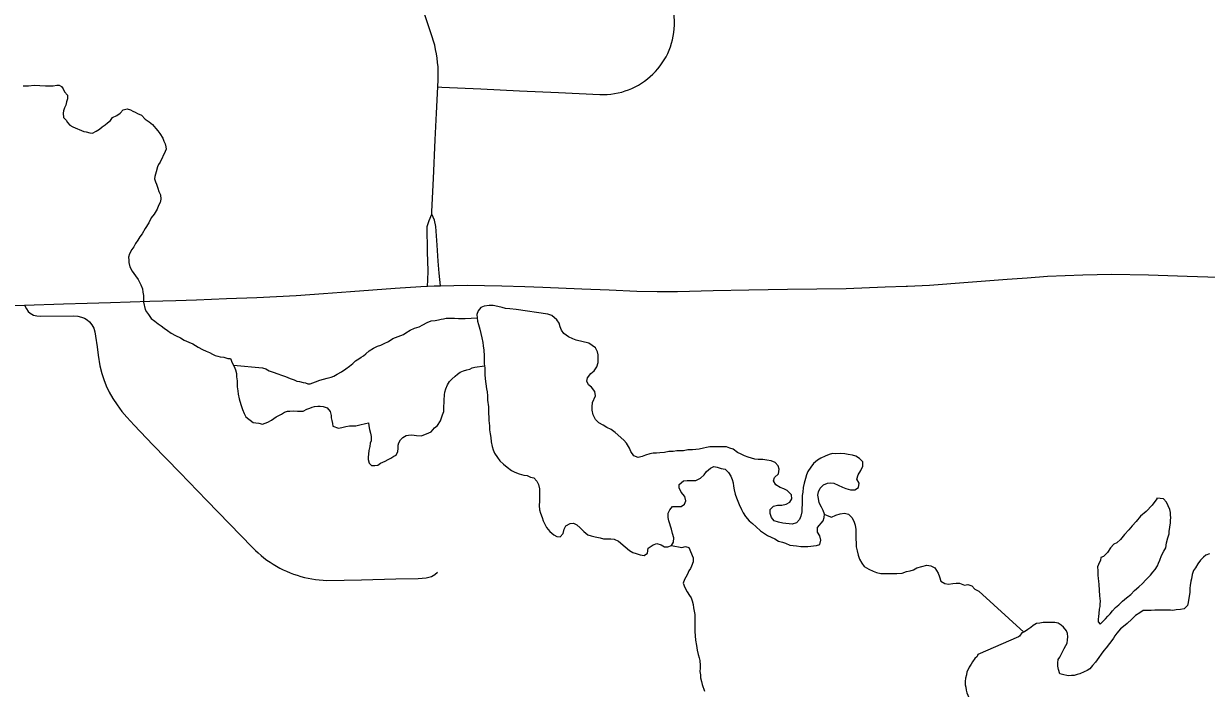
# Model space of a CAD drawing. Extents: x 103424 to 286016, y 38711 to 110967.
# Drawn here: x 109845 to 114869, y 55572 to 58393 of the extents above; entities that cross this region are included whole.
import ezdxf

# ---------------------------------------------------------------- set-up
doc = ezdxf.new("R2010")
doc.units = 0
for name, color, linetype in [('GM_X_Minor_Lake', 7, 'Continuous'), ('GM_X_Minor_River', 7, 'Continuous'), ('GM_X_State_Route', 7, 'Continuous'), ('GM_X_Township_Road', 7, 'Continuous')]:
    doc.layers.add(name, color=color, linetype=linetype)

msp = doc.modelspace()

# ---------------------------------------------------------------- linework, layer by layer
at = {"layer": 'GM_X_Minor_Lake'}
for points in [[(111936.3, 57180.4), (111909.9, 57182.4), (111891.8, 57184.5), (111877.7, 57188.5), (111859.6, 57192.5), (111839.5, 57196.6), (111821.4, 57196.6), (111801.3, 57194.6), (111787.2, 57188.5), (111775.1, 57174.4), (111769.1, 57158.3), (111773.1, 57130.1), (111777.1, 57116), (111783.1, 57095.8), (111791.1, 57059.5), (111795.1, 57039.4), (111797.1, 57025.3), (111799.1, 57007.1), (111801.1, 56982.9), (111801.1, 56948.7), (111803.1, 56932.6), (111803, 56904.3), (111805, 56886.2), (111811, 56843.9), (111813, 56829.8), (111815, 56813.7), (111815, 56795.5), (111819, 56767.3), (111819, 56739.1), (111821, 56723), (111821, 56708.8), (111822.9, 56686.7), (111822.9, 56668.5), (111826.9, 56652.4), (111828.9, 56636.3), (111830.9, 56618.2), (111834.9, 56598), (111838.9, 56583.9), (111845, 56569.8), (111857, 56551.6), (111867.1, 56537.5), (111883.1, 56523.4), (111899.2, 56511.3), (111917.3, 56497.2), (111931.4, 56489.1), (111949.5, 56483.1), (111969.6, 56477), (111983.7, 56475), (111997.7, 56468.9), (112011.8, 56464.9), (112023.9, 56450.8), (112031.9, 56436.7), (112035.9, 56418.5), (112035.8, 56366.2), (112033.8, 56348), (112035.8, 56329.9), (112039.8, 56315.8), (112047.9, 56297.6), (112051.9, 56283.5), (112057.9, 56269.4), (112065.9, 56255.3), (112080, 56237.2), (112096.1, 56223), (112110.1, 56217), (112124.2, 56215), (112136.3, 56229.1), (112140.3, 56247.2), (112148.4, 56261.3), (112166.5, 56271.4), (112180.6, 56273.4), (112194.6, 56265.3), (112208.7, 56253.2), (112224.8, 56237.1), (112240.9, 56223), (112254.9, 56218.9), (112273, 56214.9), (112293.1, 56210.9), (112307.2, 56206.8), (112339.4, 56206.8), (112353.5, 56204.8), (112371.6, 56196.7), (112399.7, 56172.5), (112417.8, 56156.4), (112431.9, 56148.3), (112445.9, 56144.3), (112464, 56138.3), (112480.1, 56136.2)], [(112070.8, 57160.7), (111936.3, 57180.4)], [(113152.1, 56389.9), (113152.1, 56353.6), (113150.1, 56335.5), (113150, 56321.4), (113146, 56303.3), (113140, 56289.2), (113127.9, 56275), (113109.8, 56269), (113069.5, 56273.1), (113051.4, 56277.1), (113033.4, 56283.1), (113021.3, 56297.3), (113015.3, 56313.4), (113015.3, 56331.5), (113029.4, 56345.6), (113047.5, 56349.6), (113065.6, 56349.6), (113083.7, 56353.7), (113099.8, 56361.7), (113107.8, 56375.8), (113105.9, 56394), (113087.8, 56412.1), (113073.7, 56418.2), (113057.6, 56424.2), (113039.5, 56436.3), (113029.5, 56452.4), (113033.5, 56466.5), (113051.6, 56482.7), (113053.7, 56502.8), (113049.7, 56516.9), (113037.6, 56531), (113019.5, 56537.1), (113001.4, 56541.1), (112985.3, 56543.1), (112965.2, 56543.1), (112951.1, 56545.2), (112923, 56553.3), (112906.9, 56559.3), (112892.8, 56565.3), (112876.7, 56573.4), (112858.6, 56587.5), (112844.6, 56591.6), (112830.5, 56597.6), (112760.1, 56597.6), (112746, 56593.6), (112731.9, 56591.6), (112713.8, 56587.6), (112685.7, 56583.6), (112665.6, 56583.6), (112647.5, 56579.5), (112619.3, 56579.6), (112603.2, 56577.6), (112585.1, 56577.6), (112567, 56573.5), (112546.9, 56571.5), (112532.8, 56569.5), (112518.7, 56569.5), (112504.7, 56567.5), (112486.5, 56561.5), (112472.5, 56555.4), (112454.4, 56551.4), (112436.3, 56559.5), (112424.2, 56577.6), (112418.2, 56591.7), (112406.1, 56611.9), (112394.1, 56626), (112357.9, 56658.3), (112339.8, 56670.4), (112321.7, 56678.4), (112305.7, 56688.5), (112287.6, 56698.6), (112273.5, 56712.7), (112263.5, 56732.9), (112259.5, 56753), (112259.5, 56767.1), (112261.5, 56785.3), (112273.6, 56813.5), (112271.6, 56831.6), (112257.5, 56849.8), (112243.5, 56859.8), (112237.4, 56876), (112239.5, 56890.1), (112253.6, 56908.2), (112267.7, 56920.3), (112279.7, 56936.4), (112285.8, 56954.6), (112285.8, 56968.7), (112285.8, 56986.8), (112281.8, 57000.9), (112273.8, 57017), (112245.6, 57037.2), (112191.4, 57049.3), (112177.3, 57055.4), (112159.2, 57063.4), (112139.1, 57077.5), (112129, 57091.7), (112123, 57105.8), (112119, 57121.9), (112109, 57136), (112088.9, 57154.1), (112070.8, 57160.7)], [(112582.8, 56297.4), (112582.9, 56315.6), (112588.9, 56329.7), (112601, 56343.8), (112637.2, 56343.8), (112651.3, 56353.8), (112657.3, 56367.9), (112653.3, 56386.1), (112637.2, 56404.2), (112629.2, 56422.4), (112629.2, 56436.5), (112647.3, 56452.6), (112663.4, 56454.6), (112699.6, 56454.6), (112719.8, 56464.6), (112735.9, 56478.7), (112745.9, 56492.9), (112762, 56507), (112776.1, 56513), (112790.2, 56511), (112808.3, 56504.9), (112824.4, 56502.9), (112838.4, 56488.8), (112848.5, 56472.7), (112854.5, 56458.6), (112858.5, 56444.4), (112860.5, 56430.3), (112862.5, 56414.2), (112866.5, 56396.1), (112872.5, 56379.9), (112884.6, 56351.7), (112894.6, 56331.6), (112900.6, 56317.5), (112910.7, 56301.3), (112926.8, 56283.2), (112940.8, 56271.1), (112956.9, 56257), (112975, 56240.8), (112991.1, 56228.7), (113005.1, 56220.7), (113035.3, 56206.6), (113051.4, 56196.5), (113067.5, 56192.4), (113081.5, 56188.4), (113099.6, 56180.3), (113127.8, 56176.3), (113145.9, 56174.3), (113160, 56174.3), (113176, 56174.3), (113212.3, 56178.3), (113226.3, 56182.3), (113230.4, 56200.4), (113226.4, 56218.6), (113216.3, 56234.7), (113216.3, 56254.9), (113240.5, 56283.1), (113244.5, 56297.2), (113246.6, 56311.3), (113240.5, 56327.4), (113234.5, 56341.5), (113224.5, 56359.7), (113220.5, 56377.8), (113218.5, 56391.9), (113220.5, 56406), (113228.6, 56422.1), (113242.7, 56436.2), (113258.8, 56442.3), (113272.8, 56444.3), (113286.9, 56442.3), (113323.1, 56426.1), (113337.2, 56420.1), (113357.3, 56414), (113375.4, 56414), (113391.5, 56424.1), (113393.5, 56442.2), (113383.5, 56460.4), (113389.5, 56478.5), (113401.6, 56496.6), (113409.7, 56514.8), (113409.7, 56532.9), (113395.6, 56547), (113379.5, 56557.1), (113365.5, 56561.1), (113347.4, 56565.2), (113333.3, 56567.2), (113313.2, 56569.2), (113295.1, 56567.2), (113281, 56569.2), (113266.9, 56565.2), (113248.8, 56557.1), (113230.7, 56549.1), (113216.6, 56541), (113200.5, 56526.9), (113188.4, 56510.8), (113176.3, 56492.7), (113170.3, 56478.6), (113166.3, 56462.5), (113160.2, 56442.3), (113156.2, 56424.2), (113154.1, 56404), (113152.1, 56389.9)], [(114658.3, 56379.3), (114658.3, 56376.2), (114638.6, 56349.6), (114612.8, 56322.9), (114588.9, 56302.3), (114571.1, 56279.8), (114553.3, 56261.3), (114539.4, 56244.9), (114521.6, 56224.5), (114503.8, 56203.9), (114487.9, 56189.5), (114475.9, 56183.3), (114462, 56168.9), (114448.2, 56148.5), (114432.4, 56132.1), (114420.3, 56127.8), (114418.5, 56115.7), (114410.8, 56097.4), (114406.9, 56087.2), (114407.2, 56071), (114407.5, 56052.9), (114409.7, 56038.8), (114409.9, 56026.7), (114412.2, 56012.6), (114415, 55964.1), (114417.4, 55941.9), (114415.6, 55929.8), (114415.8, 55919.7), (114413.9, 55907.5), (114412.2, 55889.3), (114410.4, 55877.2), (114408.6, 55865), (114408.8, 55854.9), (114417, 55845), (114430.9, 55857.3), (114440.8, 55867.6)], [(114658.3, 56379.3), (114658.3, 56376.2), (114638.6, 56349.6), (114612.8, 56322.9), (114588.9, 56302.3), (114571.1, 56279.8), (114553.3, 56261.3), (114539.4, 56244.9), (114521.6, 56224.5), (114503.8, 56203.9), (114487.9, 56189.5), (114475.9, 56183.3), (114462, 56168.9), (114448.2, 56148.5), (114432.4, 56132.1), (114420.3, 56127.8), (114418.5, 56115.7), (114410.8, 56097.4), (114406.9, 56087.2), (114407.2, 56071), (114407.5, 56052.9), (114409.7, 56038.8), (114409.9, 56026.7), (114412.2, 56012.6), (114415, 55964.1), (114417.4, 55941.9), (114415.6, 55929.8), (114415.8, 55919.7), (114413.9, 55907.5), (114412.2, 55889.3), (114410.4, 55877.2), (114408.6, 55865), (114408.8, 55854.9), (114417, 55845), (114430.9, 55857.3), (114440.8, 55867.6), (114450.8, 55877.8), (114460.7, 55888.1), (114470.6, 55900.4), (114482.4, 55914.7), (114496.3, 55927), (114512.3, 55941.5), (114530.2, 55955.9), (114548.1, 55970.3), (114564, 55986.8), (114581.8, 56003.2), (114597.7, 56017.6), (114611.6, 56032), (114631.5, 56052.5), (114641.3, 56064.8), (114651.2, 56077.1), (114661.1, 56091.4), (114664.9, 56103.6), (114670.8, 56115.8), (114678.5, 56136.1), (114688.3, 56154.5), (114696.1, 56168.7), (114699.8, 56189), (114705.5, 56211.3), (114711.2, 56227.6), (114711.1, 56237.7), (114716.5, 56274.1), (114716.3, 56286.2), (114718.2, 56296.4), (114715.9, 56308.5), (114715.8, 56318.6), (114713.5, 56330.6), (114707.2, 56346.7), (114698.9, 56362.7), (114686.6, 56376.7), (114658.3, 56379.3)], [(114440.8, 55867.6), (114450.8, 55877.8), (114460.7, 55888.1), (114470.6, 55900.4), (114482.4, 55914.7), (114496.3, 55927), (114512.3, 55941.5), (114530.2, 55955.9), (114548.1, 55970.3), (114564, 55986.8), (114581.8, 56003.2), (114597.7, 56017.6), (114611.6, 56032), (114631.5, 56052.5), (114641.3, 56064.8), (114651.2, 56077.1), (114661.1, 56091.4), (114664.9, 56103.6), (114670.8, 56115.8), (114678.5, 56136.1), (114688.3, 56154.5), (114696.1, 56168.7), (114699.8, 56189), (114705.5, 56211.3), (114711.2, 56227.6), (114711.1, 56237.7), (114716.5, 56274.1), (114716.3, 56286.2), (114718.2, 56296.4), (114715.9, 56308.5), (114715.8, 56318.6), (114713.5, 56330.6), (114707.2, 56346.7), (114698.9, 56362.7), (114686.6, 56376.7), (114658.3, 56379.3)], [(112480.1, 56136.2), (112494.2, 56146.3), (112498.2, 56166.5), (112518.4, 56180.6), (112534.5, 56186.6), (112552.6, 56180.6), (112566.6, 56172.5), (112580.7, 56172.5), (112596.8, 56178.5), (112604.9, 56192.6), (112606.9, 56210.7), (112600.9, 56228.9), (112596.9, 56247), (112584.8, 56283.3), (112582.8, 56297.4)]]:
    msp.add_lwpolyline(points, dxfattribs=at)
at = {"layer": 'GM_X_Minor_River'}
for points in [[(109842.4, 58129.4), (109864.6, 58129.7), (109888.8, 58132.2), (109913, 58130.5), (109937.3, 58128.9), (109969.6, 58129.4), (109985.7, 58131.7), (109995.7, 58131.9), (110006, 58126), (110012.2, 58116), (110018.4, 58104), (110030.8, 58090), (110031, 58073.9), (110027.2, 58061.7), (110023.4, 58047.5), (110017.6, 58035.3), (110013.7, 58023.1), (110011.9, 58013), (110014.2, 57994.8), (110024.5, 57982.9), (110030.7, 57972.9), (110041, 57962.9), (110053.2, 57955.1), (110099.9, 57935.6), (110110.1, 57933.8), (110126.3, 57930), (110136.4, 57928.1), (110152.4, 57936.5), (110166.4, 57944.8), (110178.3, 57955.1), (110190.3, 57963.4), (110200.2, 57971.6), (110214.2, 57981.9), (110222.1, 57994.2), (110240.1, 58002.6), (110254, 58012.9), (110267.9, 58027.3), (110284, 58031.6), (110298.2, 58027.8), (110308.4, 58021.9), (110318.5, 58018), (110328.7, 58012.1), (110345, 58004.3), (110361.4, 57988.4), (110377.7, 57976.5), (110392.1, 57964.7), (110406.5, 57948.7), (110414.7, 57938.8)], [(110414.7, 57938.8), (110423, 57926.8), (110435.4, 57906.8), (110439.7, 57894.7), (110445.9, 57882.7), (110448.1, 57870.6), (110450.3, 57860.6), (110446.4, 57850.4), (110425, 57805.6), (110417.1, 57795.4), (110413.2, 57785.2), (110407.5, 57764.9), (110401.8, 57744.6), (110400, 57734.5), (110404.2, 57722.4), (110408.4, 57712.4), (110414.8, 57694.3), (110419, 57680.2), (110425.3, 57666.2), (110427.6, 57648.1), (110423.8, 57633.9), (110418, 57621.6), (110412.2, 57605.4), (110398.4, 57585), (110386.6, 57568.6), (110376.8, 57548.2), (110361.1, 57523.7), (110347.4, 57501.3), (110337.5, 57489), (110329.6, 57474.7), (110319.8, 57460.4), (110312, 57446.2), (110304.1, 57433.9), (110294.3, 57415.6), (110290.5, 57401.4), (110290.7, 57389.2), (110290.9, 57379.1), (110295.2, 57361), (110305.6, 57343), (110320.1, 57323.1), (110330.4, 57307.1), (110342.9, 57285), (110349.3, 57267), (110351.5, 57252.9), (110353.8, 57238.8), (110354.1, 57222.6), (110354.3, 57210.5), (110360.8, 57180.3), (110367.1, 57170.3), (110375.3, 57158.3), (110385.7, 57142.3), (110402, 57130.5), (110416.3, 57118.6), (110428.6, 57110.7), (110440.9, 57100.8), (110455.1, 57090.9), (110471.5, 57079.1), (110489.8, 57069.3), (110510.2, 57059.5), (110526.5, 57049.7), (110546.8, 57041.9), (110563.1, 57034.1), (110585.5, 57020.3), (110603.8, 57010.5), (110620.1, 57002.7), (110634.3, 56996.9), (110646.5, 56991), (110658.7, 56985.2), (110668.9, 56981.3), (110679, 56979.5), (110695.2, 56977.7), (110711.4, 56971.9), (110723.5, 56972.1), (110729.9, 56954), (110738.2, 56938), (110744.5, 56924), (110748.8, 56907.9), (110749, 56893.7), (110751.3, 56877.6), (110751.5, 56865.5), (110751.8, 56851.4), (110754.1, 56835.2), (110756.3, 56821.1), (110760.7, 56801), (110767.1, 56776.9), (110773.6, 56754.8), (110781.9, 56738.7), (110788.2, 56724.7), (110818.9, 56700.9), (110831, 56699.1), (110843.1, 56697.3), (110859.3, 56693.5), (110881.4, 56702), (110897.4, 56710.3), (110917.3, 56724.8), (110939.4, 56735.3), (110953.3, 56743.6), (110965.4, 56747.8), (110975.5, 56748), (110991.6, 56750.3), (111007.7, 56748.5)], [(110735.6, 56943), (110859.4, 56931.9), (110873.6, 56928.1), (110887.8, 56920.3), (110904.1, 56914.5), (110924.4, 56906.7), (110940.6, 56900.9), (110956.9, 56895.1), (110967, 56891.3), (110977.2, 56887.4), (110993.4, 56881.6), (111005.6, 56875.7), (111015.7, 56873.9), (111031.9, 56870.1), (111042.1, 56868.3), (111052.2, 56864.4), (111062.3, 56864.6), (111084.4, 56873), (111102.4, 56879.3), (111118.5, 56883.7), (111134.6, 56888), (111150.6, 56892.3), (111162.7, 56896.5), (111176.7, 56904.8), (111194.6, 56915.2), (111212.6, 56927.6), (111228.5, 56940), (111242.5, 56950.3), (111254.4, 56962.7), (111268.4, 56971), (111278.4, 56977.2), (111288.3, 56983.4), (111298.3, 56991.7), (111312.2, 57004), (111330.2, 57016.4), (111348.2, 57024.8), (111362.2, 57029.1), (111376.3, 57035.4), (111394.3, 57043.8), (111412.2, 57056.2), (111458.4, 57073.1), (111468.3, 57081.3), (111486.3, 57091.7), (111504.3, 57100.1), (111524.4, 57106.5), (111540.4, 57114.8), (111558.4, 57125.2), (111576.4, 57131.6), (111592.5, 57133.9), (111606.6, 57136.1), (111618.7, 57138.4), (111628.7, 57140.5), (111638.8, 57142.7), (111650.9, 57142.9), (111663, 57143.1), (111675.1, 57143.3), (111691.3, 57141.6), (111707.4, 57141.8), (111719.5, 57142), (111719.5, 57142), (111771, 57144.7)], [(111007.7, 56748.5), (111021.9, 56748.7), (111032, 56748.9), (111048, 56757.2), (111060, 56761.5), (111070, 56765.7), (111080.1, 56767.9), (111094.2, 56770.1), (111104.2, 56770.3), (111116.4, 56768.5), (111134.6, 56762.7), (111147, 56746.8), (111151.3, 56730.7), (111151.5, 56720.6), (111153.7, 56708.5), (111155.9, 56696.4), (111158.2, 56684.3), (111182.5, 56676.6), (111196.6, 56678.9), (111212.7, 56683.2), (111228.8, 56685.5), (111255, 56685.9), (111273.1, 56690.2), (111297.2, 56696.7), (111309.3, 56698.9), (111311.5, 56686.8), (111313.8, 56670.7), (111318.1, 56654.6), (111320.3, 56640.5), (111320.6, 56622.3), (111316.8, 56612.2), (111315, 56598), (111311.2, 56581.8), (111309.5, 56565.6), (111307.7, 56553.4), (111307.8, 56543.3), (111312.1, 56527.2), (111322.4, 56517.3), (111336.5, 56517.5), (111348.6, 56519.8), (111360.6, 56528), (111380.6, 56536.4), (111392.6, 56542.7), (111404.6, 56549), (111416.6, 56557.2), (111426.6, 56561.4), (111434.4, 56577.7), (111436.2, 56589.9), (111436, 56604), (111437.8, 56614.2), (111445.7, 56626.4), (111455.6, 56636.7), (111469.6, 56645), (111479.6, 56647.2), (111493.7, 56647.4), (111514, 56645.7), (111534.2, 56644), (111566.2, 56656.7), (111576.2, 56660.9), (111590.1, 56677.3), (111602, 56687.6), (111615.8, 56708), (111623.5, 56732.4), (111629.3, 56746.6), (111628.9, 56770.8), (111630.7, 56783), (111630.5, 56795.1), (111632.1, 56817.3), (111634, 56829.5), (111637.8, 56843.7), (111645.6, 56860), (111653.4, 56874.3), (111663.3, 56884.5), (111677.2, 56896.9), (111687.2, 56905.1), (111699.2, 56913.4), (111713.2, 56919.7), (111727.2, 56924), (111739.3, 56926.2), (111749.3, 56932.4), (111761.3, 56934.6), (111761.3, 56934.6), (111802.1, 56940.7)], [(113244.6, 56311.3), (113258.6, 56305.2), (113276.7, 56299.2), (113294.8, 56307.2), (113312.9, 56313.3), (113331, 56315.3), (113349.1, 56311.2), (113363.2, 56297.1), (113371.2, 56281), (113377.3, 56264.9), (113379.2, 56246.7), (113379.2, 56208.4), (113381.2, 56186.3), (113381.2, 56172.2), (113385.2, 56156), (113389.2, 56137.9), (113395.2, 56119.8), (113405.3, 56103.6), (113415.3, 56089.5), (113435.4, 56077.4), (113453.5, 56069.4), (113467.6, 56063.3), (113485.7, 56059.3), (113554, 56059.2), (113576.2, 56061.2), (113594.3, 56067.3), (113610.4, 56071.3), (113624.5, 56075.3), (113638.5, 56083.4), (113680.8, 56095.5), (113698.9, 56091.4), (113715, 56083.4), (113729, 56061.2), (113735, 56045.1), (113741.1, 56026.9), (113757.1, 56016.8), (113773.2, 56014.8), (113791.3, 56016.8), (113805.4, 56018.8), (113819.5, 56018.8), (113841.8, 56010.1), (113855.7, 56012.8), (113871.8, 56006.7), (113885.8, 55992.6), (113901.9, 55984.5), (114093.1, 55810.1)], [(112596.8, 56178.5), (112639.9, 56169.3), (112655.9, 56173.6), (112670.1, 56169.8), (112689, 56125.6), (112689.3, 56109.5), (112681.5, 56091.2), (112677.7, 56081), (112669.8, 56070.8), (112664, 56056.5), (112658.1, 56044.3), (112652.2, 56034.1), (112646.4, 56017.9), (112652.8, 55999.8), (112663.2, 55981.8), (112673.6, 55965.8), (112679.8, 55955.8), (112684, 55943.7), (112688.3, 55927.6), (112690.6, 55913.5), (112692.8, 55899.4), (112695.1, 55885.3), (112695.4, 55867.1), (112695.6, 55853), (112695.8, 55840.9), (112696.1, 55826.8), (112696.3, 55812.6), (112696.6, 55794.4), (112698.9, 55776.3), (112703.3, 55754.1), (112705.7, 55734), (112710, 55715.9), (112714.3, 55701.8), (112716.5, 55689.7), (112718.9, 55669.6), (112719.1, 55657.4), (112717.3, 55643.3), (112719.6, 55629.2), (112719.8, 55617), (112724.1, 55600.9), (112726.3, 55588.9), (112736.9, 55560.7)], [(114882.2, 56143.5), (114866.1, 56137.2), (114856.2, 56128.9), (114844.3, 56116.6), (114832.4, 56100.3), (114822.6, 56083.9), (114814.8, 56071.7), (114809, 56055.4), (114805.2, 56037.2), (114803.4, 56027.1), (114799.7, 56008.8), (114797.9, 55996.7), (114798.1, 55980.5), (114790.8, 55935.9), (114789, 55923.8), (114775.1, 55909.4), (114759, 55907.1), (114740.9, 55904.8), (114726.8, 55902.6), (114716.7, 55904.4), (114706.6, 55904.3), (114692.5, 55904), (114674.3, 55903.7), (114664.2, 55903.6), (114650.1, 55903.3), (114634, 55903.1), (114619.8, 55902.8), (114599.7, 55902.5), (114585.7, 55892.2), (114567.7, 55881.8), (114551.9, 55865.3), (114532, 55846.8), (114516.1, 55834.5), (114504.1, 55824.2), (114488.3, 55805.7), (114480.4, 55795.5), (114474.5, 55785.3), (114466.6, 55775), (114456.7, 55762.8), (114442.9, 55744.4), (114433, 55732.1), (114421.2, 55717.7), (114411.3, 55703.4), (114405.4, 55693.2), (114397.5, 55683), (114385.7, 55668.7), (114373.8, 55654.3), (114361.8, 55648.1), (114349.8, 55641.8), (114331.8, 55633.4), (114319.7, 55631.2), (114307.7, 55627), (114295.6, 55626.8), (114281.5, 55624.5), (114257.2, 55630.2), (114247, 55634.1), (114240.6, 55652.1), (114238.4, 55666.3), (114238.2, 55680.4), (114239.9, 55694.6), (114245.8, 55704.8), (114251.7, 55715), (114265.4, 55741.4), (114271.2, 55753.7), (114277.1, 55763.9), (114278.9, 55778), (114280.7, 55790.2), (114278.5, 55804.3), (114274.2, 55816.3), (114261.8, 55832.3), (114251.6, 55840.2), (114239.4, 55848.1), (114225.2, 55851.9), (114209.1, 55851.6), (114192.9, 55851.4), (114174.8, 55851.1), (114160.7, 55848.8)], [(114160.7, 55848.8), (114146.6, 55846.6), (114132.6, 55838.2), (114122.7, 55830), (114110.7, 55821.7), (114096.7, 55811.4), (114084.7, 55807.2), (114074.8, 55792.9), (114070.8, 55790.8)], [(114070.8, 55790.8), (113898.6, 55715.2), (113894.7, 55707.1), (113884.7, 55698.8), (113874.9, 55684.5), (113869, 55674.3), (113861.1, 55662.1), (113857.3, 55651.9), (113851.4, 55641.7), (113849.6, 55629.6), (113845.8, 55615.3), (113844, 55601.2), (113844.2, 55587), (113846.4, 55577), (113848.6, 55564.9), (113850.9, 55552.8), (113855.1, 55542.8), (113861.3, 55530.8), (113867.5, 55520.8), (113886.2, 55488.7), (113892.5, 55476.7), (113898.7, 55464.7), (113911.1, 55450.8), (113949.2, 55402.3)]]:
    msp.add_lwpolyline(points, dxfattribs=at)
at = {"layer": 'GM_X_State_Route'}
for points in [[(113593.2, 57278.8), (113598.5, 57279), (113692.7, 57282.5), (113857.3, 57295.4), (114021.9, 57308.3), (114107.7, 57315), (114193.5, 57321.7), (114344.4, 57327.6), (114466.4, 57330.3), (114622.7, 57326.5), (114787.7, 57321.2), (114918.4, 57316.9)], [(109760.5, 57195.1), (109848.5, 57198.5), (110013.5, 57203.6), (110113.7, 57206.6), (110213.8, 57209.7), (110297.2, 57212.4), (110380.5, 57215.1), (110491.7, 57218.7), (110578.5, 57221.5), (110706.6, 57226.4), (110834.7, 57231.2), (110918.7, 57235.1), (111002.7, 57239), (111117.9, 57247.8), (111233, 57256.6), (111327.7, 57263.3), (111422.3, 57269.9), (111531.8, 57277), (111560.7, 57278.8), (111588.3, 57279.7), (111615.1, 57280.6), (111728.5, 57283.6), (111875.2, 57280.9), (111972.9, 57277.6), (112050.3, 57275), (112215.2, 57267.9), (112332.4, 57262.8), (112449.5, 57257.8), (112535.8, 57257), (112622, 57256.2), (112773.3, 57260.1), (112924.6, 57264), (113089.7, 57266.2), (113214.4, 57267.9), (113339.2, 57269.6), (113504.2, 57275.6), (113593.2, 57278.8)]]:
    msp.add_lwpolyline(points, dxfattribs=at)
at = {"layer": 'GM_X_Township_Road'}
msp.add_line((111578.3, 57584.7), (111578.8, 57595.5), dxfattribs=at)
for points in [[(111604, 58124.6), (111621.3, 58123.8), (111786.2, 58116.2), (111951.1, 58108.6), (112116, 58101), (112204.5, 58097), (112292.9, 58092.9), (112308.5, 58092.6), (112323.9, 58093.1), (112339.2, 58094.3), (112354.6, 58096.4), (112369.9, 58099.3), (112385.1, 58102.9), (112399.9, 58107.3), (112414.5, 58112.4), (112428.6, 58118.3), (112442.7, 58124.9), (112456.3, 58132.2), (112469.6, 58140.3), (112482.5, 58149), (112494.8, 58158.3), (112506.7, 58168.2), (112518, 58178.7), (112528.8, 58189.8), (112538.9, 58201.5), (112548.7, 58213.6), (112557.6, 58226.3), (112565.9, 58239.4), (112573.4, 58252.8), (112580.5, 58266.7), (112586.5, 58280.9), (112592.1, 58295.3), (112596.8, 58310.1), (112600.6, 58325.1), (112603.9, 58340.2), (112606.4, 58355.6), (112608, 58370.9), (112608.7, 58386.4), (112604.9, 58551.4)], [(111578.8, 57595.5), (111585.6, 57735.4), (111593.4, 57900.3), (111598.7, 58012.5), (111604, 58124.6), (111605.5, 58154.8), (111606, 58173.3), (111605, 58210.1), (111603.3, 58228.5), (111601.3, 58246.9), (111598.3, 58265.1), (111594.7, 58283.2), (111590.7, 58301.2), (111585.7, 58319), (111580.4, 58336.6), (111540.7, 58456.1)], [(111560.7, 57278.8), (111561.4, 57303.8), (111562.4, 57343.6), (111560.3, 57424.9), (111558.2, 57531.6), (111566.5, 57557.8), (111578.3, 57584.7)], [(111605.9, 57385.7), (111601.3, 57453.2), (111595.8, 57531.8), (111590, 57558.5), (111578.3, 57584.7)], [(111615.1, 57280.6), (111609.6, 57333.7), (111605.9, 57385.7)], [(109848.5, 57198.5), (109856.3, 57182.5), (109863.6, 57171.6), (109871.9, 57164.5), (109886.5, 57156.5), (109900.1, 57153.3), (109914.7, 57151.6), (110054.4, 57153.1), (110074.8, 57151.6), (110090.9, 57147.8), (110103, 57142.9), (110114.7, 57135.6), (110124.4, 57127.8), (110134.7, 57114.7), (110142.5, 57100.1), (110146.8, 57085.5), (110150.2, 57067), (110156.5, 57021.7), (110160.9, 56985.8), (110168.7, 56941.4), (110176, 56908.4), (110184.8, 56883.1), (110194.5, 56855.8), (110207.7, 56828.6), (110222.7, 56802.8), (110241.2, 56775.6), (110262.1, 56747.3), (110283.5, 56722.5), (110314.6, 56688.9), (110393.1, 56605.8), (110508.1, 56487.5), (110623.2, 56369.1), (110719.5, 56270.1), (110815.7, 56171), (110829.3, 56157.4), (110841.1, 56146.5), (110853.2, 56136.1), (110865.5, 56126.1), (110878.3, 56116.4), (110891.7, 56107.3), (110905, 56098.6), (110918.9, 56090.4), (110932.7, 56082.7), (110947.1, 56075.5), (110961.7, 56068.8), (110976.5, 56062.6), (110991.3, 56056.8), (111006.5, 56051.7), (111021.8, 56047.1), (111037.4, 56043), (111053, 56039.5), (111068.6, 56036.4), (111084.5, 56034), (111100.3, 56032.1), (111116.4, 56030.8), (111132.3, 56029.9), (111279.2, 56033.2), (111426.1, 56036.5), (111520, 56038.5), (111554.8, 56040.8), (111577, 56046.2), (111591.4, 56054.7), (111603.1, 56065.4)]]:
    msp.add_lwpolyline(points, dxfattribs=at)

doc.saveas('drawing.dxf')
